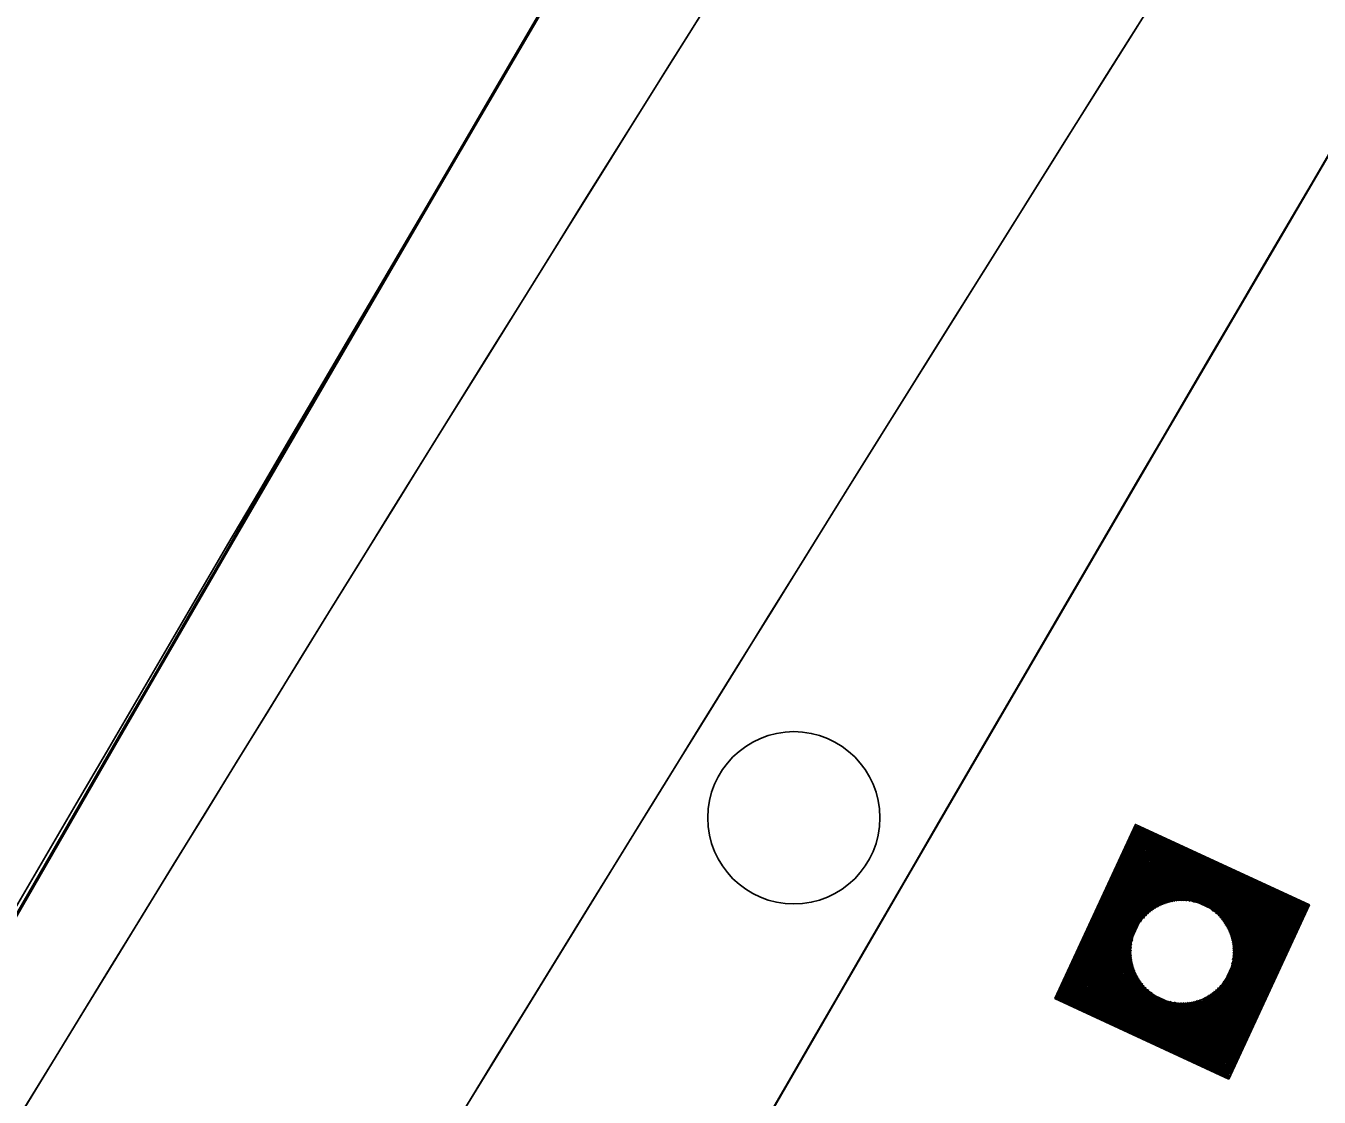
# Model space of a CAD drawing. Extents: x 14104283 to 14128447, y 8633203 to 8671666.
# Drawn here: x 14118958.79 to 14119000.1, y 8668622.98 to 8668657.18 of the extents above; entities that cross this region are included whole.
import ezdxf

# ---------------------------------------------------------------- set-up
doc = ezdxf.new("R2010")
doc.units = 0
for name, color, linetype in [('Cell', 7, 'Continuous'), ('dsnCellElements', 7, 'Continuous'), ('dsnPaintExistingEdgeLineRightWhite', 7, 'Continuous'), ('dsnPaintExistingLaneLineWhite', 7, 'Continuous'), ('dsnPaintPlaceEdgeLineLeftYellow', 7, 'Continuous'), ('dsnPaintPlaceEdgeLineRightWhite', 7, 'Continuous'), ('dsnShadingPaved', 7, 'Continuous'), ('dsnStdLabel', 7, 'Continuous'), ('dsnStgShadingPrevPav', 7, 'Continuous'), ('dsnStgShadingPropPav', 7, 'Continuous'), ('dsnTapeExistingChannelizingLaneWhite', 7, 'Continuous'), ('dsnTapeExistingChannelizingLaneYellow', 7, 'Continuous'), ('dsnTapeRemoveChannelizingWhite', 7, 'Continuous'), ('dsnTapeRemoveChannelizingYellow', 7, 'Continuous')]:
    doc.layers.add(name, color=color, linetype=linetype)

msp = doc.modelspace()

# ---------------------------------------------------------------- linework, layer by layer
at = {"layer": 'Cell'}
msp.add_circle((14118983.318, 8668631.902), 2.75, dxfattribs=at)
at = {"layer": 'dsnCellElements'}
msp.add_circle((14118995.72, 8668627.627), 1.65, dxfattribs=at)
at = {"layer": 'dsnPaintExistingEdgeLineRightWhite'}
msp.add_arc((14118409.812, 8668902.168), 600, 334.790092, 343.63038, dxfattribs=at)
at = {"layer": 'dsnPaintExistingLaneLineWhite'}
msp.add_arc((14122745.391, 8666422.793), 4382.732, 149.348366, 152.563119, dxfattribs=at)
at = {"layer": 'dsnPaintPlaceEdgeLineLeftYellow'}
msp.add_arc((14121592.114, 8667345.675), 2858.949, 150.162896, 155.633861, dxfattribs=at)
at = {"layer": 'dsnPaintPlaceEdgeLineRightWhite'}
msp.add_arc((14121592.114, 8667345.675), 2846.949, 150.158827, 155.633861, dxfattribs=at)
at = {"layer": 'dsnShadingPaved'}
for centre, radius, start, end in [((14121955.849, 8666791.923), 3512, 144.954928, 152.692114), ((14121955.849, 8666791.923), 3500, 144.954928, 152.692114), ((14118409.812, 8668902.168), 600, 330.368904, 343.63038), ((14121592.114, 8667345.675), 2858.949, 151.16499, 155.633861), ((14121592.114, 8667345.675), 2846.949, 151.16499, 155.633861), ((14123732.957, 8665874.379), 5512, 149.677738, 156.098581)]:
    msp.add_arc(centre, radius, start, end, dxfattribs=at)
at = {"layer": 'dsnStdLabel'}
for points in [[(14118997.212, 8668623.561), (14118999.786, 8668629.119), (14118994.227, 8668631.693), (14118991.654, 8668626.134), (14118997.212, 8668623.561)], [(14118997.209, 8668623.562), (14118999.781, 8668629.118), (14118994.229, 8668631.689), (14118991.658, 8668626.136), (14118997.214, 8668623.564)], [(14118997.206, 8668623.563), (14118999.777, 8668629.116), (14118994.23, 8668631.684), (14118991.662, 8668626.137), (14118997.215, 8668623.567)], [(14118997.235, 8668623.703), (14118999.733, 8668629.1), (14118994.246, 8668631.64), (14118991.706, 8668626.153), (14118997.229, 8668623.597)], [(14118997.219, 8668623.747), (14118999.689, 8668629.084), (14118994.262, 8668631.597), (14118991.75, 8668626.17), (14118997.243, 8668623.627)], [(14118997.202, 8668623.791), (14118999.646, 8668629.068), (14118994.279, 8668631.553), (14118991.794, 8668626.186), (14118997.257, 8668623.656)], [(14118997.186, 8668623.835), (14118999.602, 8668629.052), (14118994.295, 8668631.509), (14118991.838, 8668626.202), (14118997.235, 8668623.703)], [(14118997.17, 8668623.878), (14118999.558, 8668629.036), (14118994.311, 8668631.465), (14118991.881, 8668626.218), (14118997.219, 8668623.747)], [(14118997.154, 8668623.922), (14118999.514, 8668629.02), (14118994.327, 8668631.421), (14118991.925, 8668626.234), (14118997.202, 8668623.791)], [(14118997.138, 8668623.966), (14118999.47, 8668629.004), (14118994.343, 8668631.378), (14118991.969, 8668626.25), (14118997.186, 8668623.835)], [(14118997.122, 8668624.01), (14118999.427, 8668628.988), (14118994.359, 8668631.334), (14118992.013, 8668626.266), (14118997.17, 8668623.878)], [(14118997.106, 8668624.054), (14118999.383, 8668628.971), (14118994.375, 8668631.29), (14118992.057, 8668626.282), (14118997.154, 8668623.922)], [(14118997.09, 8668624.097), (14118999.339, 8668628.955), (14118994.391, 8668631.246), (14118992.1, 8668626.298), (14118997.138, 8668623.966)], [(14118997.074, 8668624.141), (14118999.295, 8668628.939), (14118994.407, 8668631.202), (14118992.144, 8668626.314), (14118997.122, 8668624.01)], [(14118997.058, 8668624.185), (14118999.251, 8668628.923), (14118994.423, 8668631.158), (14118992.188, 8668626.33), (14118997.106, 8668624.054)], [(14118997.042, 8668624.229), (14118999.208, 8668628.907), (14118994.439, 8668631.115), (14118992.232, 8668626.346), (14118997.09, 8668624.097)], [(14118997.026, 8668624.273), (14118999.164, 8668628.891), (14118994.455, 8668631.071), (14118992.276, 8668626.363), (14118997.074, 8668624.141)], [(14118997.009, 8668624.316), (14118999.12, 8668628.875), (14118994.472, 8668631.027), (14118992.319, 8668626.379), (14118997.058, 8668624.185)], [(14118996.993, 8668624.36), (14118999.076, 8668628.859), (14118994.488, 8668630.983), (14118992.363, 8668626.395), (14118997.042, 8668624.229)], [(14118996.977, 8668624.404), (14118999.032, 8668628.843), (14118994.504, 8668630.939), (14118992.407, 8668626.411), (14118997.026, 8668624.273)], [(14118996.961, 8668624.448), (14118998.989, 8668628.827), (14118994.52, 8668630.896), (14118992.451, 8668626.427), (14118997.009, 8668624.316)], [(14118996.945, 8668624.492), (14118998.945, 8668628.811), (14118994.536, 8668630.852), (14118992.495, 8668626.443), (14118996.993, 8668624.36)], [(14118996.929, 8668624.535), (14118998.901, 8668628.795), (14118994.552, 8668630.808), (14118992.539, 8668626.459), (14118996.977, 8668624.404)], [(14118996.913, 8668624.579), (14118998.857, 8668628.778), (14118994.568, 8668630.764), (14118992.582, 8668626.475), (14118996.961, 8668624.448)], [(14118996.897, 8668624.623), (14118998.813, 8668628.762), (14118994.584, 8668630.72), (14118992.626, 8668626.491), (14118996.945, 8668624.492)], [(14118996.881, 8668624.667), (14118998.769, 8668628.746), (14118994.6, 8668630.677), (14118992.67, 8668626.507), (14118996.929, 8668624.535)], [(14118996.865, 8668624.711), (14118998.726, 8668628.73), (14118994.616, 8668630.633), (14118992.714, 8668626.523), (14118996.913, 8668624.579)], [(14118996.849, 8668624.755), (14118998.682, 8668628.714), (14118994.632, 8668630.589), (14118992.758, 8668626.539), (14118996.897, 8668624.623)], [(14118996.833, 8668624.798), (14118998.638, 8668628.698), (14118994.648, 8668630.545), (14118992.801, 8668626.556), (14118996.881, 8668624.667)], [(14118996.816, 8668624.842), (14118998.594, 8668628.682), (14118994.665, 8668630.501), (14118992.845, 8668626.572), (14118996.865, 8668624.711)], [(14118996.8, 8668624.886), (14118998.55, 8668628.666), (14118994.681, 8668630.458), (14118992.889, 8668626.588), (14118996.849, 8668624.755)], [(14118996.784, 8668624.93), (14118998.507, 8668628.65), (14118994.697, 8668630.414), (14118992.933, 8668626.604), (14118996.833, 8668624.798)], [(14118996.768, 8668624.974), (14118998.463, 8668628.634), (14118994.713, 8668630.37), (14118992.977, 8668626.62), (14118996.816, 8668624.842)], [(14118996.752, 8668625.017), (14118998.419, 8668628.618), (14118994.729, 8668630.326), (14118993.02, 8668626.636), (14118996.8, 8668624.886)], [(14118996.736, 8668625.061), (14118998.375, 8668628.602), (14118994.745, 8668630.282), (14118993.064, 8668626.652), (14118996.784, 8668624.93)], [(14118996.72, 8668625.105), (14118998.331, 8668628.586), (14118994.761, 8668630.238), (14118993.108, 8668626.668), (14118996.768, 8668624.974)], [(14118996.704, 8668625.149), (14118998.288, 8668628.569), (14118994.777, 8668630.195), (14118993.152, 8668626.684), (14118996.752, 8668625.017)], [(14118996.688, 8668625.193), (14118998.244, 8668628.553), (14118994.793, 8668630.151), (14118993.196, 8668626.7), (14118996.736, 8668625.061)], [(14118996.672, 8668625.236), (14118998.2, 8668628.537), (14118994.809, 8668630.107), (14118993.239, 8668626.716), (14118996.72, 8668625.105)], [(14118996.656, 8668625.28), (14118998.156, 8668628.521), (14118994.825, 8668630.063), (14118993.283, 8668626.732), (14118996.704, 8668625.149)], [(14118996.64, 8668625.324), (14118998.112, 8668628.505), (14118994.841, 8668630.019), (14118993.327, 8668626.749), (14118996.688, 8668625.193)], [(14118996.623, 8668625.368), (14118998.068, 8668628.489), (14118994.857, 8668629.976), (14118993.371, 8668626.765), (14118996.672, 8668625.236)], [(14118996.607, 8668625.412), (14118998.025, 8668628.473), (14118994.874, 8668629.932), (14118993.415, 8668626.781), (14118996.656, 8668625.28)], [(14118996.591, 8668625.455), (14118997.981, 8668628.457), (14118994.89, 8668629.888), (14118993.459, 8668626.797), (14118996.64, 8668625.324)], [(14118996.575, 8668625.499), (14118997.937, 8668628.441), (14118994.906, 8668629.844), (14118993.502, 8668626.813), (14118996.623, 8668625.368)], [(14118996.559, 8668625.543), (14118997.893, 8668628.425), (14118994.922, 8668629.8), (14118993.546, 8668626.829), (14118996.607, 8668625.412)], [(14118996.114, 8668629.212), (14118994.938, 8668629.757), (14118994.393, 8668628.58)], [(14118995.974, 8668629.24), (14118994.954, 8668629.713), (14118994.482, 8668628.692)], [(14118995.867, 8668629.254), (14118994.97, 8668629.669), (14118994.555, 8668628.772)], [(14118995.776, 8668629.259), (14118994.986, 8668629.625), (14118994.62, 8668628.835)], [(14118995.696, 8668629.26), (14118995.002, 8668629.581), (14118994.681, 8668628.888)], [(14118995.623, 8668629.257), (14118995.018, 8668629.538), (14118994.738, 8668628.933)], [(14118995.556, 8668629.252), (14118995.034, 8668629.494), (14118994.793, 8668628.972)], [(14118995.494, 8668629.245), (14118995.05, 8668629.45), (14118994.845, 8668629.007)], [(14118995.435, 8668629.235), (14118995.067, 8668629.406), (14118994.896, 8668629.037)], [(14118995.38, 8668629.225), (14118995.083, 8668629.362), (14118994.945, 8668629.065)], [(14118995.327, 8668629.213), (14118995.099, 8668629.318), (14118994.993, 8668629.09)], [(14118995.277, 8668629.199), (14118995.115, 8668629.275), (14118995.039, 8668629.112)], [(14118995.23, 8668629.185), (14118995.131, 8668629.231), (14118995.085, 8668629.132)], [(14118995.184, 8668629.17), (14118995.147, 8668629.187), (14118995.13, 8668629.15)], [(14118997.305, 8668627.232), (14118997.849, 8668628.409), (14118996.673, 8668628.953)], [(14118997.333, 8668627.372), (14118997.806, 8668628.393), (14118996.785, 8668628.865)], [(14118997.347, 8668627.479), (14118997.762, 8668628.376), (14118996.865, 8668628.792)], [(14118997.352, 8668627.57), (14118997.718, 8668628.36), (14118996.928, 8668628.726)], [(14118997.353, 8668627.651), (14118997.674, 8668628.344), (14118996.98, 8668628.665)], [(14118997.35, 8668627.723), (14118997.63, 8668628.328), (14118997.025, 8668628.608)], [(14118997.345, 8668627.79), (14118997.587, 8668628.312), (14118997.065, 8668628.554)], [(14118997.338, 8668627.853), (14118997.543, 8668628.296), (14118997.099, 8668628.501)], [(14118997.328, 8668627.911), (14118997.499, 8668628.28), (14118997.13, 8668628.451)], [(14118997.317, 8668627.967), (14118997.455, 8668628.264), (14118997.158, 8668628.402)], [(14118997.305, 8668628.019), (14118997.411, 8668628.248), (14118997.183, 8668628.354)], [(14118997.292, 8668628.069), (14118997.368, 8668628.232), (14118997.205, 8668628.307)], [(14118997.278, 8668628.117), (14118997.324, 8668628.216), (14118997.225, 8668628.261)], [(14118994.135, 8668628.021), (14118993.59, 8668626.845), (14118994.766, 8668626.3)], [(14118994.106, 8668627.881), (14118993.634, 8668626.861), (14118994.654, 8668626.389)], [(14118997.263, 8668628.163), (14118997.28, 8668628.2), (14118997.243, 8668628.217)], [(14118994.093, 8668627.774), (14118993.678, 8668626.877), (14118994.575, 8668626.462)], [(14118994.087, 8668627.683), (14118993.721, 8668626.893), (14118994.511, 8668626.527)], [(14118994.086, 8668627.603), (14118993.765, 8668626.909), (14118994.459, 8668626.588)], [(14118994.089, 8668627.53), (14118993.809, 8668626.925), (14118994.414, 8668626.645)], [(14118994.094, 8668627.463), (14118993.853, 8668626.942), (14118994.375, 8668626.7)], [(14118994.102, 8668627.401), (14118993.897, 8668626.958), (14118994.34, 8668626.752)], [(14118994.111, 8668627.342), (14118993.94, 8668626.974), (14118994.309, 8668626.803)], [(14118994.122, 8668627.287), (14118993.984, 8668626.99), (14118994.282, 8668626.852)], [(14118994.134, 8668627.235), (14118994.028, 8668627.006), (14118994.257, 8668626.9)], [(14118994.147, 8668627.185), (14118994.072, 8668627.022), (14118994.235, 8668626.947)], [(14118994.161, 8668627.137), (14118994.116, 8668627.038), (14118994.214, 8668626.992)], [(14118994.177, 8668627.091), (14118994.159, 8668627.054), (14118994.196, 8668627.037)], [(14118996.543, 8668625.587), (14118997.046, 8668626.673)], [(14118996.414, 8668625.937), (14118996.544, 8668626.216)], [(14118996.431, 8668625.894), (14118996.594, 8668626.247)], [(14118996.447, 8668625.85), (14118996.647, 8668626.282)], [(14118996.463, 8668625.806), (14118996.701, 8668626.321)], [(14118996.479, 8668625.762), (14118996.758, 8668626.366)], [(14118996.495, 8668625.718), (14118996.819, 8668626.419)], [(14118996.511, 8668625.675), (14118996.885, 8668626.482)], [(14118996.527, 8668625.631), (14118996.958, 8668626.561)], [(14118995.325, 8668626.042), (14118996.591, 8668625.455)], [(14118995.465, 8668626.013), (14118996.575, 8668625.499)], [(14118995.572, 8668626), (14118996.559, 8668625.543)], [(14118995.663, 8668625.994), (14118996.543, 8668625.587)], [(14118995.743, 8668625.993), (14118996.527, 8668625.631)], [(14118995.816, 8668625.996), (14118996.511, 8668625.675)], [(14118995.883, 8668626.002), (14118996.495, 8668625.718)], [(14118995.946, 8668626.009), (14118996.479, 8668625.762)], [(14118996.004, 8668626.018), (14118996.463, 8668625.806)], [(14118996.059, 8668626.029), (14118996.447, 8668625.85)], [(14118996.112, 8668626.041), (14118996.431, 8668625.894)], [(14118996.162, 8668626.054), (14118996.414, 8668625.937)], [(14118996.21, 8668626.069), (14118996.398, 8668625.981)], [(14118996.256, 8668626.084), (14118996.382, 8668626.025)], [(14118996.382, 8668626.025), (14118996.447, 8668626.164)], [(14118996.398, 8668625.981), (14118996.494, 8668626.189)]]:
    msp.add_lwpolyline(points, dxfattribs=at)
at = {"layer": 'dsnStgShadingPrevPav'}
for centre, radius, start, end in [((14123732.957, 8665874.379), 5512, 146.425624, 157.163302), ((14123732.586, 8665873.821), 5512, 146.502133, 150.361956), ((14123732.846, 8665874.198), 5488.008, 146.41277, 150.668735), ((14123732.957, 8665874.379), 5488, 146.421187, 157.163302), ((14121592.114, 8667345.675), 2888.949, 147.236664, 156.233892), ((14121592.107, 8667345.679), 2888.949, 147.236664, 155.318405), ((14121592.114, 8667345.675), 2876.949, 147.18034, 155.903428), ((14121592.114, 8667345.675), 2873.949, 147.181139, 155.903428), ((14121592.114, 8667345.675), 2876.949, 147.240092, 156.233892), ((14118409.812, 8668902.168), 594, 330.368904, 343.63038), ((14121592.114, 8667345.675), 2864.949, 151.16499, 155.903428), ((14121592.114, 8667345.675), 2842.949, 151.16499, 155.903428)]:
    msp.add_arc(centre, radius, start, end, dxfattribs=at)
at = {"layer": 'dsnStgShadingPropPav'}
for radius, start in [(2864.949, 151.16499), (2876.949, 152.634042)]:
    msp.add_arc((14121592.114, 8667345.675), radius, start, 155.903428, dxfattribs=at)
at = {"layer": 'dsnTapeExistingChannelizingLaneWhite'}
for start, end in [(145.38458, 147.963777), (147.963777, 151.972727)]:
    msp.add_arc((14121955.849, 8666791.923), 3512, start, end, dxfattribs=at)
at = {"layer": 'dsnTapeExistingChannelizingLaneYellow'}
msp.add_arc((14121955.849, 8666791.923), 3500, 144.954928, 149.507619, dxfattribs=at)
at = {"layer": 'dsnTapeRemoveChannelizingWhite'}
msp.add_arc((14121592.114, 8667345.675), 2876.949, 151.245384, 156.903373, dxfattribs=at)
at = {"layer": 'dsnTapeRemoveChannelizingYellow'}
msp.add_arc((14121592.114, 8667345.675), 2888.949, 151.245384, 156.903373, dxfattribs=at)

doc.saveas('drawing.dxf')
